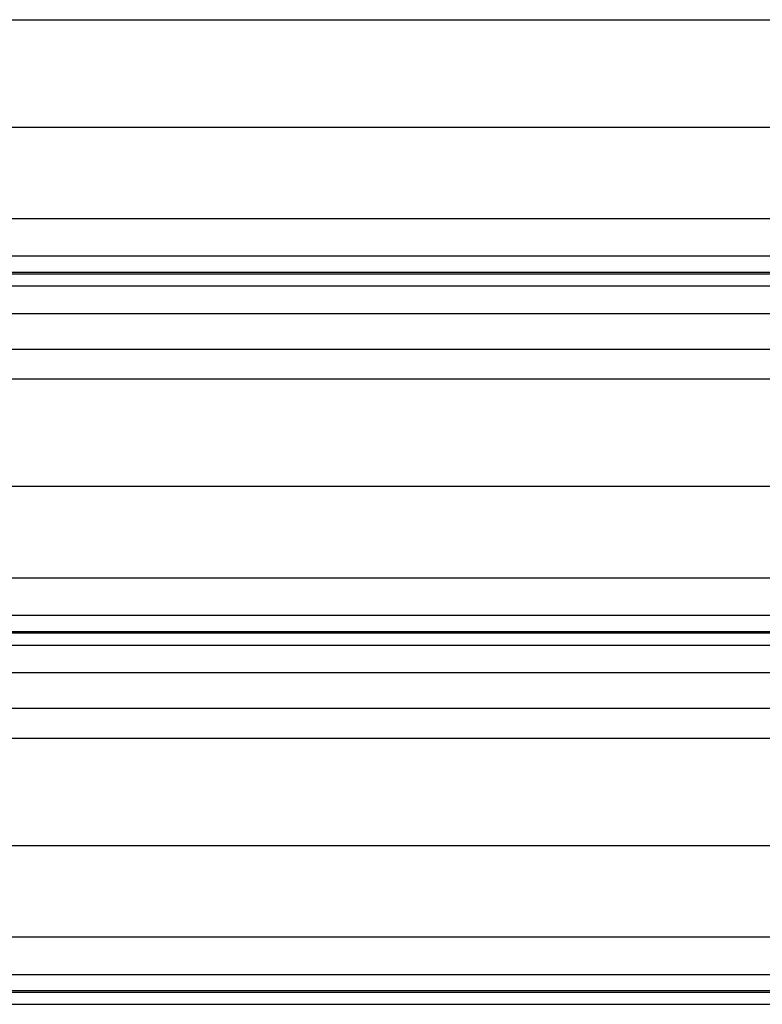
# Model space of a CAD drawing. Header units: inches. Extents: x 170 to 284, y 215 to 248.
# Tile 708 of 1056: x 230.597 to 231.021, y 221.517 to 222.08. Entities that reach past the tile are written whole.
import ezdxf

# ---------------------------------------------------------------- set-up
doc = ezdxf.new("R2010")
doc.units = ezdxf.units.IN
doc.header["$LTSCALE"] = 0.25
doc.header["$MEASUREMENT"] = 0
doc.layers.add('RH FRONT OF HOOD', color=7, linetype='Continuous')

msp = doc.modelspace()

# ---------------------------------------------------------------- linework, layer by layer
at = {"layer": 'RH FRONT OF HOOD'}
for p, q in [((227.24016, 222.07987), (231.11938, 222.07987)), ((227.19378, 222.01848), (231.16577, 222.01848)), ((227.16361, 221.9661), (231.19593, 221.9661)), ((227.16361, 221.94472), (231.19593, 221.94472)), ((231.19593, 221.93523), (227.16361, 221.93523)), ((227.16361, 221.93459), (231.19593, 221.93459)), ((227.16361, 221.92757), (231.19593, 221.92757)), ((227.16361, 221.91189), (231.19593, 221.91189)), ((227.16361, 221.8915), (231.19593, 221.8915)), ((227.24016, 221.87443), (231.11938, 221.87443)), ((227.19378, 221.81303), (231.16577, 221.81303)), ((227.16361, 221.76065), (231.19593, 221.76065)), ((227.16361, 221.73927), (231.19593, 221.73927)), ((231.19593, 221.72978), (227.16361, 221.72978)), ((227.16361, 221.72914), (231.19593, 221.72914)), ((227.16361, 221.72213), (231.19593, 221.72213)), ((227.16361, 221.70644), (231.19593, 221.70644)), ((227.16361, 221.68605), (231.19593, 221.68605)), ((227.24016, 221.66898), (231.11938, 221.66898)), ((227.19378, 221.60759), (231.16577, 221.60759)), ((227.16361, 221.5552), (231.19593, 221.5552)), ((227.16361, 221.53382), (231.19593, 221.53382)), ((231.19593, 221.52434), (227.16361, 221.52434)), ((227.16361, 221.5237), (231.19593, 221.5237)), ((227.16361, 221.51668), (231.19593, 221.51668))]:
    msp.add_line(p, q, dxfattribs=at)

doc.saveas('drawing.dxf')
